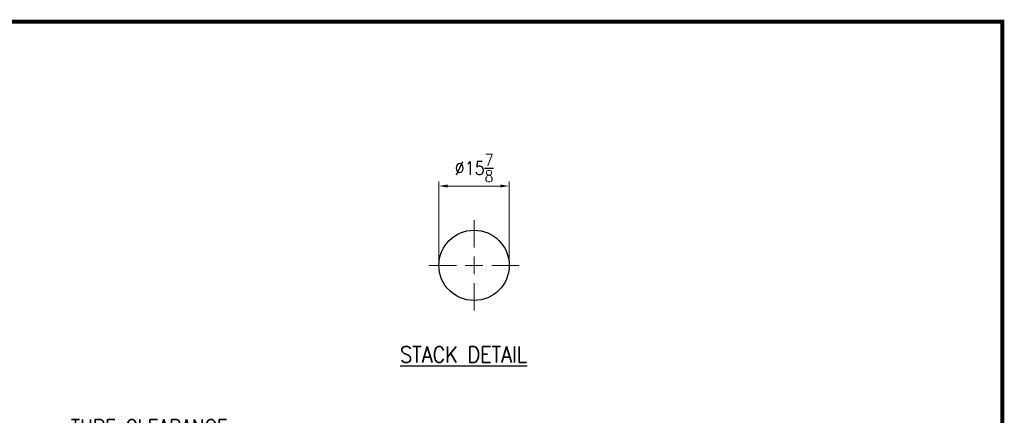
# Model space of a CAD drawing. Header units: inches. Extents: x 1 to 669, y 0 to 417.
# Tile 448 of 448: x 446 to 669, y 327 to 417. Entities that reach past the tile are written whole.
import ezdxf
from ezdxf.enums import TextEntityAlignment as Align

# ---------------------------------------------------------------- set-up
doc = ezdxf.new("R2010")
doc.units = ezdxf.units.IN
doc.header["$LTSCALE"] = 12
doc.header["$MEASUREMENT"] = 0
doc.header["$PDMODE"] = 1
doc.layers.get('0').update_dxf_attribs({"linetype": 'CONTINUOUS'})
doc.layers.get('Defpoints').update_dxf_attribs({"linetype": 'CONTINUOUS'})
doc.layers.add('D', color=2, linetype='CONTINUOUS')
doc.layers.add('X', color=1, linetype='CONTINUOUS')
doc.layers.add('Leader', color=41, linetype='CONTINUOUS', lineweight=13)
doc.styles.get("Standard").update_dxf_attribs({"font": 'SIMPLEX.SHX', "width": 0.875})
doc.dimstyles.new('STANDARD$0', dxfattribs={"dimscale": 32, "dimtxt": 0.09375, "dimasz": 0.0625, "dimexe": 0.03125, "dimexo": 0.03125, "dimgap": 0.03125, "dimtad": 1, "dimtih": 1, "dimtoh": 1, "dimdec": 4, "dimzin": 12, "dimdsep": 46, "dimlunit": 5, "dimtxsty": 'Standard', "dimcen": -0.03125, "dimclrd": 256, "dimclre": 256, "dimclrt": 256, "dimadec": 0, "dimazin": 0, "dimtfac": 0.875, "dimtdec": 4, "dimtofl": 0, "dimtmove": 0, "dimatfit": 3, "dimfxl": 1, "dimtolj": 1, "dimtzin": 12, "dimlwd": 13, "dimlwe": 13, "dimarcsym": 0})

# ---------------------------------------------------------------- blocks, each defined once
blk = doc.blocks.new('*D17')
at = {"layer": 'D', "lineweight": 13, "transparency": 16777216}
for p, q in [((541.05, 362.28), (541.05, 380.2)), ((556.93, 362.28), (556.93, 380.2)), ((543.05, 379.2), (554.93, 379.2))]:
    blk.add_line(p, q, dxfattribs=at)
at = {"layer": 'D', "transparency": 16777216}
for points in [[(543.05, 379.53), (543.05, 378.87), (541.05, 379.2)], [(554.93, 379.53), (554.93, 378.87), (556.93, 379.2)]]:
    blk.add_solid(points, dxfattribs=at)
at = {"layer": 'Defpoints', "color": 0, "transparency": 16777216}
for p in [(556.93, 379.2), (541.05, 361.28), (556.93, 361.28)]:
    blk.add_point(p, dxfattribs=at)
at = {"layer": 'D', "transparency": 16777216, "insert": (548.99, 383.26), "char_height": 3, "attachment_point": 5}
blk.add_mtext('\\A1;%%c15{\\H0.875x;\\S7/8;}', dxfattribs=at)

msp = doc.modelspace()

# ---------------------------------------------------------------- linework, layer by layer
msp.add_circle((548.99192, 361.27725), 7.9375)
at = {"layer": 'Leader'}
for p, q in [((548.99192, 365.27725), (548.99192, 371.46475)), ((548.99192, 359.27725), (548.99192, 363.27725)), ((544.99192, 361.27725), (538.80442, 361.27725)), ((550.99192, 361.27725), (546.99192, 361.27725)), ((552.99192, 361.27725), (559.17942, 361.27725)), ((548.99192, 357.27725), (548.99192, 351.08975))]:
    msp.add_line(p, q, dxfattribs=at)
at = {"layer": 'X', "const_width": 0.924}
msp.add_lwpolyline([(0.97091, 416.31601), (668.17211, 416.31601), (668.17211, 1.1444), (0.97091, 1.1444), (0.97091, 416.31601)], dxfattribs=at)

# ---------------------------------------------------------------- texts
at = {"layer": 'D', "width": 0.875}
msp.add_text('%%USTACK DETAIL', height=3.6209715, dxfattribs=at).set_placement((546.63093, 339.32103), align=Align.CENTER)
at = {"layer": 'D', "insert": (493.42811, 324.73736), "char_height": 3.5, "attachment_point": 6}
msp.add_mtext('\\A1;TUBE CLEARANCE', dxfattribs=at)

# ---------------------------------------------------------------- dimensions: what is measured, and where the dimension line sits
at = {"layer": 'D'}
dim = msp.add_linear_dim(base=(556.92942, 379.2006), p1=(541.05442, 361.27725), p2=(556.92942, 361.27725), angle=180, text='%%c<>', dimstyle='STANDARD$0', dxfattribs=at)
dim.commit()
dim.dimension.update_dxf_attribs({"geometry": '*D17', "text_midpoint": (548.99192, 379.2006), "dimtype": 160})

doc.saveas('drawing.dxf')
